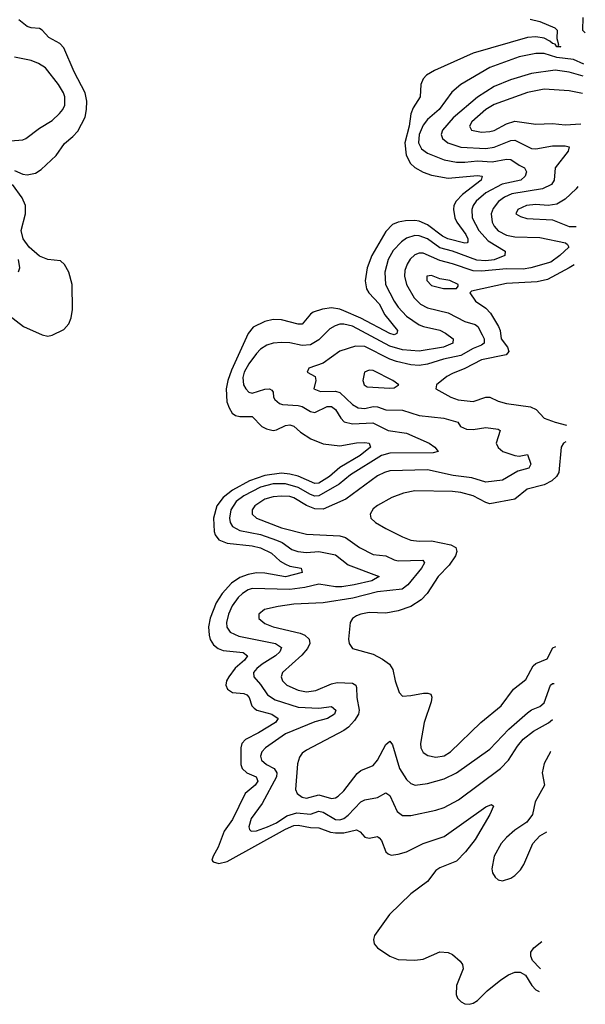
# Model space of a CAD drawing. Header units: inches. Extents: x 1694797 to 1849917, y 907313 to 1017959.
# Tile 710 of 834: x 1843235 to 1845947, y 961780 to 966500. Entities that reach past the tile are written whole.
import ezdxf

# ---------------------------------------------------------------- set-up
doc = ezdxf.new("R2010")
doc.units = ezdxf.units.IN
doc.header["$MEASUREMENT"] = 0
doc.layers.add('B8946', color=7, linetype='Continuous')

msp = doc.modelspace()

# ---------------------------------------------------------------- linework, layer by layer
at = {"layer": 'B8946', "color": 5}
for points, elevation in [([(1843210, 965777.3), (1843250, 965759.8), (1843270, 965757.1), (1843310, 965764.2), (1843337.5, 965782.5), (1843410, 965849.1), (1843450, 965906.2), (1843490, 965939.4), (1843513.6, 965966.4), (1843548, 966032), (1843555.5, 966070), (1843556.4, 966110), (1843548.9, 966150), (1843495.8, 966250), (1843445.6, 966365.6), (1843426.5, 966386.5), (1843374.2, 966414.2), (1843341.7, 966450), (1843330, 966457.7), (1843290, 966461), (1843270, 966467.4), (1843230, 966499.8)], 520), ([(1845682.4, 966502.4), (1845730, 966491.2), (1845801.8, 966461.8), (1845812, 966450), (1845810.6, 966410), (1845818.6, 966381.4), (1845814.8, 966374.8), (1845830.3, 966370), (1845810, 966369.5), (1845802, 966382), (1845790, 966385.2), (1845777.3, 966397.3), (1845750, 966410.9), (1845710, 966418), (1845670, 966415.2), (1845410, 966339.6), (1845223.5, 966256.5), (1845185.8, 966234.2), (1845170, 966217.3), (1845158.3, 966190), (1845155.8, 966130), (1845121.7, 966078.3), (1845110.8, 966049.2), (1845102.6, 965990), (1845082.4, 965910), (1845087.6, 965850), (1845109.6, 965810), (1845130, 965790.7), (1845170, 965768.9), (1845210, 965754.2), (1845290, 965739.9), (1845430, 965752.8), (1845452.3, 965750), (1845448.4, 965730), (1845358.1, 965661.9), (1845328.2, 965630), (1845316.4, 965610), (1845314.4, 965590), (1845321.6, 965550), (1845330.5, 965530), (1845374.7, 965470), (1845383.4, 965450), (1845384.2, 965435.8), (1845380.4, 965430), (1845370, 965428), (1845287.7, 965450), (1845262.5, 965462.5), (1845190, 965516.8), (1845150, 965533.8), (1845130, 965538.1), (1845084.4, 965535.6), (1845050.4, 965529.6), (1845022.1, 965517.9), (1844990, 965484.6), (1844924, 965370), (1844900.6, 965310), (1844891.7, 965248.3), (1844897.7, 965210), (1844909.6, 965190), (1844958.5, 965138.5), (1844985.7, 965085.7), (1845046.4, 965010), (1845043.9, 964996.1), (1845030.1, 964989.9), (1845010, 964996), (1844870, 965068.4), (1844790, 965104.1), (1844770, 965112.3), (1844730, 965118.4), (1844687.3, 965112.7), (1844642.6, 965097.4), (1844630, 965088.8), (1844590, 965039.8), (1844570, 965040.5), (1844490, 965061.6), (1844450, 965062.7), (1844410, 965052.7), (1844354, 965026), (1844330, 964996.2), (1844250, 964819.9), (1844232.7, 964770), (1844224.5, 964730), (1844228.4, 964668.4), (1844239, 964639), (1844254.4, 964614.4), (1844270, 964602.6), (1844290, 964598.1), (1844350, 964598), (1844395.8, 964550), (1844418.1, 964538.1), (1844450, 964531), (1844466.4, 964533.6), (1844510, 964554.2), (1844530, 964558.1), (1844550, 964550.9), (1844582, 964522), (1844630.4, 964490), (1844690, 964466.3), (1844770, 964457.5), (1844850, 964471.7), (1844890, 964473.1), (1844910.3, 964470), (1844917.6, 964450), (1844868.1, 964410), (1844770, 964353.8), (1844720.1, 964310), (1844670, 964278), (1844650, 964276.5), (1844570, 964311.1), (1844530, 964322.1), (1844490, 964326.5), (1844410, 964314.6), (1844336.6, 964290), (1844254.9, 964245.1), (1844210.9, 964210), (1844180.5, 964170), (1844163.4, 964110), (1844166.9, 964046.9), (1844171.8, 964030), (1844190, 964006.7), (1844229.8, 963989.8), (1844350, 963978.3), (1844390, 963967.9), (1844442.8, 963942.8), (1844484.4, 963904.4), (1844510, 963889.6), (1844530, 963880.8), (1844583.8, 963870), (1844588.8, 963850), (1844510, 963828.4), (1844410, 963846.4), (1844370, 963848.6), (1844330, 963840.9), (1844290, 963826.1), (1844250, 963799), (1844205.6, 963750), (1844176.1, 963703.9), (1844148.5, 963631.5), (1844140.7, 963590), (1844143, 963550), (1844148.7, 963528.7), (1844163.9, 963503.9), (1844185.9, 963485.9), (1844210, 963476.5), (1844305.6, 963465.6), (1844327.2, 963450), (1844313.5, 963430), (1844268.2, 963391.8), (1844238.1, 963350), (1844226.6, 963330), (1844223.9, 963310), (1844232, 963290), (1844254.5, 963274.5), (1844310, 963269.6), (1844323.3, 963263.3), (1844334.6, 963250), (1844347.7, 963210), (1844358.8, 963198.8), (1844372.3, 963190), (1844444.2, 963170), (1844473.8, 963150), (1844460.9, 963130), (1844379.3, 963080.7), (1844317.8, 963050), (1844299.4, 963030), (1844295.6, 963010), (1844295.8, 962930), (1844302.2, 962910), (1844323.4, 962890), (1844369.4, 962870), (1844377.2, 962850), (1844363.7, 962830), (1844315.6, 962790), (1844254.8, 962665.2), (1844215.5, 962610), (1844186.2, 962533.8), (1844162.3, 962490), (1844155.6, 962470), (1844162.1, 962462.1), (1844190, 962455.3), (1844230, 962464.2), (1844510, 962620.2), (1844550, 962636.3), (1844570, 962639.1), (1844630, 962626.7), (1844670, 962626.4), (1844725.8, 962605.8), (1844750, 962601.5), (1844790, 962602.4), (1844850, 962615.6), (1844866.9, 962606.9), (1844890, 962581.2), (1844910, 962576.8), (1844950, 962583.6), (1844958.1, 962578.1), (1844970, 962564.4), (1844990, 962510.3), (1845001.1, 962501.1), (1845015.5, 962495.5), (1845050, 962498.9), (1845090, 962510.1), (1845170, 962551.3), (1845270, 962583.5), (1845470, 962726), (1845497.4, 962737.4), (1845507.3, 962730), (1845490.2, 962690), (1845418.7, 962570), (1845372.3, 962510), (1845330, 962466.6), (1845250, 962434.3), (1845230, 962421.4), (1845190, 962368.7), (1845110, 962309.4), (1845008.3, 962210), (1844936.5, 962110), (1844931.6, 962090), (1844935.3, 962070), (1844950.4, 962050), (1845010, 962010.3), (1845050, 961994.3), (1845130, 961991.8), (1845170, 961996.5), (1845250, 962031.8), (1845288.9, 962028.9), (1845310, 962019.3), (1845346.7, 961986.7), (1845358.4, 961970), (1845361.1, 961950), (1845329.5, 961870.5), (1845327.2, 961827.2), (1845334.7, 961810), (1845352.1, 961792.1), (1845370, 961782.3), (1845390, 961779.8), (1845410, 961785.5), (1845430, 961798.1), (1845476.1, 961843.9), (1845542.1, 961897.9), (1845578.8, 961921.2), (1845610, 961933.4), (1845634.3, 961934.3), (1845659.8, 961919.8), (1845691.1, 961870), (1845710, 961848.5), (1845726.7, 961841)], 520), ([(1845935.6, 966510), (1845934.2, 966450), (1845947.4, 966437.5)], 540), ([(1843150, 965915.9), (1843250, 965923.5), (1843264.7, 965930), (1843330, 965980.7), (1843390, 966017.5), (1843425.8, 966050), (1843442.2, 966070), (1843451.3, 966090), (1843451.3, 966130), (1843445.4, 966150), (1843421.2, 966190), (1843358, 966270), (1843325.4, 966290), (1843290, 966305), (1843210, 966320.5)], 540), ([(1845940.2, 966286.9), (1845890, 966309.9), (1845810, 966318.7), (1845750, 966338.1), (1845710, 966338.8), (1845630, 966322.1), (1845490, 966271), (1845351.1, 966190), (1845307.5, 966152.5), (1845246.6, 966070), (1845190, 966021), (1845170, 965995.2), (1845150.8, 965950), (1845147.3, 965910), (1845161.5, 965881.5), (1845190, 965860.6), (1845270, 965827.5), (1845330, 965817.8), (1845370, 965816.9), (1845430, 965823.7), (1845501.2, 965818.8), (1845570, 965831.4), (1845589.6, 965829.6), (1845630, 965801.9), (1845655.8, 965790), (1845664.6, 965770), (1845659.3, 965750), (1845638.5, 965730), (1845548.8, 965711.2), (1845470.7, 965670), (1845423.8, 965630), (1845409.6, 965610), (1845402.4, 965590), (1845404.7, 965550), (1845436.9, 965490), (1845480.7, 965440.7), (1845563.7, 965390), (1845561.3, 965370), (1845510.8, 965349.2), (1845470, 965344.4), (1845426.7, 965346.7), (1845310, 965390.5), (1845250, 965406.4), (1845190, 965449.2), (1845150, 965464.3), (1845130, 965465.8), (1845090, 965453.3), (1845065.2, 965434.8), (1845026.4, 965393.6), (1845001.2, 965350), (1844986.5, 965290), (1844989.6, 965230), (1845030, 965150.2), (1845050, 965121.2), (1845090, 965079.1), (1845150, 965037.4), (1845171.3, 965028.7), (1845250, 965011), (1845277.2, 964997.2), (1845313.4, 964970), (1845312.2, 964950), (1845266.7, 964930), (1845150, 964911.3), (1845070, 964917.5), (1845010, 964935.3), (1844830, 965030.9), (1844790, 965040.5), (1844770, 965039.9), (1844746.9, 965033.1), (1844722.2, 965017.8), (1844670, 964966), (1844630, 964940.9), (1844590, 964938.1), (1844530, 964951.4), (1844490, 964953), (1844450, 964949.4), (1844420.5, 964939.5), (1844390, 964919.9), (1844370, 964899.9), (1844333, 964850), (1844311.1, 964810), (1844304.7, 964784.7), (1844307.8, 964750), (1844318.5, 964730), (1844333.9, 964713.9), (1844350, 964709.5), (1844410, 964728.6), (1844433, 964730), (1844444.6, 964724.6), (1844450, 964714.9), (1844451.6, 964690), (1844458.7, 964678.7), (1844480.1, 964660.1), (1844495.1, 964655.1), (1844570, 964650.9), (1844590, 964645.1), (1844630, 964621.3), (1844650, 964617.3), (1844710, 964645.4), (1844730, 964646.3), (1844750, 964632), (1844774.7, 964590), (1844791.6, 964571.6), (1844830, 964562.2), (1844927.8, 964567.8), (1845002, 964530), (1845090, 964518.2), (1845198.9, 964470), (1845224.9, 964450), (1845242, 964430), (1845216.9, 964423.1), (1845010, 964421.3), (1844970, 964411.2), (1844821.7, 964318.3), (1844766.7, 964273.3), (1844670, 964217.5), (1844650, 964216.5), (1844630, 964223.2), (1844570, 964257.8), (1844510, 964275.4), (1844450, 964274.2), (1844390, 964259.7), (1844310, 964218.1), (1844272.7, 964190), (1844246.8, 964150), (1844240.3, 964110), (1844243.7, 964090), (1844255.3, 964070), (1844290, 964050.5), (1844390, 964031.9), (1844465.5, 964005.5), (1844493, 963993), (1844540.1, 963960.1), (1844568.7, 963950), (1844610, 963945.8), (1844670, 963950.1), (1844750, 963934.2), (1844810, 963886.4), (1844958.4, 963830), (1844923.6, 963810), (1844839.5, 963790), (1844779.1, 963780.9), (1844750, 963780.5), (1844670, 963793.3), (1844602.4, 963777.6), (1844530, 963769), (1844350, 963772.5), (1844330, 963766.4), (1844303.5, 963750), (1844282.5, 963730), (1844254.1, 963690), (1844236.3, 963650), (1844227.2, 963610), (1844228.5, 963588.5), (1844243.9, 963563.9), (1844285.2, 963545.2), (1844461.1, 963510), (1844490.8, 963490), (1844482.3, 963470), (1844461.5, 963450), (1844397.4, 963410), (1844371.3, 963390), (1844356.1, 963370), (1844357.6, 963350), (1844390, 963312.9), (1844422.7, 963262.7), (1844459.2, 963239.2), (1844570, 963204.4), (1844670, 963199.3), (1844730, 963207.4), (1844750.1, 963190), (1844743.7, 963170), (1844711.2, 963150), (1844650, 963134), (1844510, 963076.4), (1844412.8, 963010), (1844396.3, 962990), (1844389.5, 962970), (1844394.3, 962950), (1844418.8, 962930), (1844455.4, 962910), (1844467.3, 962890), (1844466, 962870), (1844397, 962743), (1844345, 962670), (1844333.6, 962630), (1844337.2, 962617.2), (1844344.9, 962610), (1844370, 962611.8), (1844422.4, 962630), (1844466.9, 962650), (1844516.4, 962683.5), (1844563, 962697), (1844630, 962691.1), (1844670, 962705.4), (1844690, 962700.8), (1844750, 962665.3), (1844770, 962663.7), (1844790, 962670.1), (1844810, 962686.5), (1844870, 962750.1), (1844890, 962760.5), (1844950, 962771.8), (1844990, 962793.6), (1845010, 962780.3), (1845044.7, 962704.7), (1845070, 962684.5), (1845110, 962684.8), (1845230, 962710.9), (1845270, 962723.7), (1845339.4, 962760.6), (1845539.9, 962910), (1845579.6, 962950), (1845622.1, 963017.9), (1845648.9, 963051.1), (1845699.1, 963090), (1845771.2, 963128.8), (1845789.3, 963145)], 540), ([(1845937.4, 966228.7), (1845870, 966248.7), (1845802.5, 966257.5), (1845690, 966242.2), (1845588.7, 966211.2), (1845510, 966180.6), (1845430.6, 966129.4), (1845314.2, 966030), (1845263.2, 965970), (1845255.9, 965950), (1845262.5, 965930), (1845287.3, 965910), (1845350, 965888.6), (1845470, 965883.3), (1845510, 965889.3), (1845590, 965921.7), (1845610, 965922.4), (1845690, 965882), (1845710, 965880.3), (1845790, 965895), (1845850, 965895.8), (1845870.3, 965890), (1845865.2, 965870), (1845802, 965790), (1845797.2, 965730), (1845785.4, 965710), (1845742, 965690), (1845595.5, 965664.5), (1845559.5, 965650), (1845531.1, 965628.9), (1845505.1, 965594.9), (1845495.8, 965570), (1845499.9, 965530), (1845510.6, 965510), (1845530, 965488.3), (1845570, 965466.7), (1845610, 965459.2), (1845730, 965456.2), (1845852.4, 965430), (1845862.2, 965422.2), (1845867.6, 965410), (1845824.9, 965370), (1845781.6, 965338.4), (1845686.5, 965310), (1845650, 965303.9), (1845570, 965306.1), (1845450, 965295.2), (1845410, 965295.7), (1845310, 965330.2), (1845250, 965345.9), (1845170, 965381.2), (1845150, 965380.9), (1845130, 965372.7), (1845108, 965352), (1845092.6, 965327.4), (1845082.4, 965297.6), (1845079.6, 965270), (1845090.1, 965230), (1845126.3, 965166.3), (1845156.8, 965136.8), (1845190, 965118.9), (1845290, 965094.4), (1845370, 965052.6), (1845419.2, 965039.2), (1845431.8, 965030), (1845453.3, 964990), (1845462.3, 964970), (1845461.9, 964950), (1845450, 964939.6), (1845410, 964923.6), (1845350, 964890.6), (1845267.5, 964872.5), (1845190, 964848.4), (1845150, 964843), (1845110, 964846.2), (1845041.1, 964861.1), (1845010, 964872.7), (1844890, 964933.8), (1844844.7, 964935.3), (1844770, 964910.7), (1844690, 964854.1), (1844622, 964830), (1844613, 964810), (1844651.3, 964790), (1844654.5, 964770), (1844645.5, 964730), (1844677.7, 964717.7), (1844750, 964718.5), (1844770, 964713.5), (1844830, 964654.8), (1844858.6, 964638.6), (1844890, 964636), (1844930, 964645.8), (1844950, 964644.5), (1844990, 964630.5), (1845070, 964627.5), (1845150, 964603.2), (1845269.1, 964589.1), (1845335.5, 964570), (1845348.2, 964550), (1845376.9, 964536.9), (1845410, 964535.5), (1845470, 964545), (1845530, 964536.3), (1845538.6, 964530), (1845520.6, 964470), (1845529, 964449), (1845552.4, 964430), (1845610, 964410.1), (1845630, 964407.2), (1845670, 964415.8), (1845685.6, 964370), (1845676.5, 964350), (1845623.7, 964336.3), (1845550, 964293), (1845470, 964283.2), (1845403.1, 964303.1), (1845314.2, 964314.2), (1845190, 964342.4), (1845010, 964336.6), (1844983.6, 964330), (1844950, 964313), (1844798, 964202), (1844690, 964153.7), (1844650, 964154.7), (1844610, 964171.7), (1844550, 964207.9), (1844530, 964213.9), (1844490, 964215.7), (1844450, 964212.6), (1844410, 964201), (1844361.6, 964170), (1844348.8, 964150), (1844349.4, 964130), (1844370.2, 964110), (1844490, 964063.8), (1844610, 964033.5), (1844770, 964025.9), (1844797.1, 964017.1), (1844865, 963970), (1844930, 963936.9), (1844990, 963929.1), (1845030, 963910.6), (1845050, 963906.4), (1845168.4, 963908.4), (1845175.5, 963895.5), (1845161.9, 963870), (1845096, 963790), (1845069.4, 963770.6), (1844950, 963756.6), (1844832.5, 963727.5), (1844690, 963705.2), (1844550, 963697.7), (1844473.6, 963686.4), (1844408.2, 963671.8), (1844382.3, 963650), (1844381.5, 963630), (1844410, 963605), (1844450, 963588.7), (1844579.6, 963559.6), (1844601.5, 963550), (1844623, 963530), (1844626, 963510), (1844614.8, 963485.2), (1844587, 963453), (1844495.2, 963370), (1844488.7, 963350), (1844495.2, 963330), (1844515.5, 963310), (1844570, 963285.3), (1844610, 963277.9), (1844655.5, 963284.5), (1844730, 963316.6), (1844757.3, 963322.7), (1844830, 963319), (1844846.3, 963310), (1844850, 963298.8), (1844851.6, 963250), (1844863.2, 963190), (1844858.8, 963170), (1844840.4, 963139.6), (1844811.4, 963108.6), (1844790, 963092.8), (1844610, 962998.4), (1844590, 962983.1), (1844576, 962964), (1844567.1, 962932.9), (1844556.8, 962810), (1844565, 962790), (1844590, 962773.4), (1844610, 962768), (1844670, 962784.7), (1844730, 962766.4), (1844750, 962770.2), (1844762.2, 962777.8), (1844790, 962803.2), (1844853.2, 962886.8), (1844870, 962900.7), (1844930, 962924.2), (1844950, 962950.2), (1844990, 963025.8), (1845010, 963041.5), (1845023.4, 963023.4), (1845055.9, 962910), (1845090, 962857.5), (1845110, 962838.4), (1845130.9, 962830.9), (1845190, 962837.9), (1845270, 962860.7), (1845330, 962889.5), (1845490, 963003.5), (1845581.1, 963098.9), (1845670, 963177.5), (1845690, 963191.3), (1845730, 963207), (1845750, 963225.4), (1845780.7, 963310), (1845790, 963317.2), (1845797.6, 963318.5)], 560), ([(1845933.4, 966145.9), (1845870, 966158.9), (1845750, 966166.7), (1845670, 966151.6), (1845510, 966093), (1845470, 966069.4), (1845403.9, 966010), (1845392.7, 965990), (1845401.1, 965970), (1845450, 965961.6), (1845490, 965963.3), (1845510, 965968.8), (1845570, 966001.5), (1845610, 966014), (1845710, 965999.8), (1845790, 966002.7), (1845850, 965996.6), (1845926.5, 966001.5)], 580), ([(1843182.9, 965082.8), (1843252.7, 965030), (1843341.6, 964990), (1843370, 964982.7), (1843390, 964987.3), (1843445.8, 965014.2), (1843470, 965042.6), (1843481.2, 965070), (1843487.5, 965110), (1843486.1, 965230), (1843470.5, 965290), (1843450, 965326.8), (1843430, 965343.9), (1843370, 965349.9), (1843330, 965367), (1843280.8, 965410), (1843250.9, 965450), (1843241.9, 965490), (1843261.9, 965570), (1843262.7, 965610), (1843245.8, 965645.8), (1843199.4, 965710)], 520), ([(1845912, 965701), (1845904.3, 965690), (1845850, 965639.1), (1845810, 965616.3), (1845770, 965609.8), (1845710, 965613.5), (1845664.9, 965610), (1845623.1, 965590), (1845614.4, 965570), (1845636, 965556), (1845667.5, 965547.5), (1845790, 965540.5), (1845870, 965508.2), (1845902.8, 965509.3)], 580), ([(1843228.1, 965291.9), (1843234.8, 965310), (1843228.1, 965350)], 540), ([(1845894, 965325.1), (1845870.2, 965310), (1845765.4, 965254.6), (1845716.7, 965243.3), (1845570, 965235.8), (1845401.1, 965198.9), (1845393.4, 965190), (1845420.8, 965150), (1845470, 965117), (1845493.4, 965093.4), (1845531.5, 965030), (1845539.2, 965010), (1845544, 964970), (1845573.7, 964930), (1845580.4, 964910), (1845567.4, 964892.6), (1845450, 964869.9), (1845370, 964828.2), (1845310, 964804.5), (1845283.6, 964790), (1845233, 964750), (1845230.7, 964730), (1845302, 964690), (1845338.2, 964678.2), (1845410, 964670.1), (1845470, 964691), (1845490, 964690.2), (1845530, 964671), (1845570, 964660.8), (1845684.7, 964644.7), (1845711.1, 964631.1), (1845750.5, 964590), (1845802, 964570), (1845857.1, 964556.7)], 580), ([(1845853.3, 964477.1), (1845842.8, 964470), (1845831.7, 964450), (1845820.4, 964330), (1845808.8, 964310), (1845786.3, 964290), (1845750, 964269.9), (1845669.2, 964250), (1845610, 964200.7), (1845490, 964179.6), (1845470, 964185), (1845410, 964217.4), (1845350, 964233.8), (1845310, 964238.4), (1845130, 964240.9), (1845074.9, 964230), (1845019.5, 964210), (1844950, 964171.7), (1844930, 964154.5), (1844915.6, 964130), (1844919.5, 964110), (1844941.3, 964090), (1844990, 964060.7), (1845070, 964020.2), (1845110, 964005), (1845150, 964000.1), (1845210, 964001.5), (1845302.8, 963982.8), (1845326.4, 963970), (1845331.4, 963950), (1845324.2, 963930), (1845294.6, 963885.4), (1845241, 963830), (1845189.5, 963750), (1845160.4, 963719.6), (1845110, 963687.1), (1845050, 963665.5), (1844990, 963654.8), (1844910, 963657.8), (1844870, 963650.5), (1844850, 963642.2), (1844830.3, 963630), (1844819.6, 963610), (1844811.8, 963530), (1844814, 963510), (1844830, 963484.9), (1844930, 963458), (1844975.1, 963435.1), (1845008.8, 963410), (1845024.5, 963384.5), (1845036, 963330), (1845054.1, 963274.1), (1845070, 963257.6), (1845110, 963259.8), (1845171.1, 963271.1), (1845192, 963272), (1845206, 963266), (1845211.8, 963251.8), (1845208.2, 963230), (1845174.2, 963130), (1845156.5, 963030), (1845158.5, 963010), (1845170, 962987.4), (1845192.6, 962972.6), (1845230, 962964.4), (1845270, 962970.9), (1845300.8, 962990), (1845446.6, 963130), (1845543.8, 963210), (1845603.1, 963290), (1845662.8, 963337.2), (1845697.3, 963402.7), (1845710, 963413.1), (1845764.7, 963435.3), (1845791.2, 963488.8), (1845806.1, 963494.7)], 580), ([(1845781.9, 962991.5), (1845780.7, 962990), (1845750, 962933.7), (1845740.6, 962890), (1845752.2, 962830), (1845707.2, 962750), (1845694.4, 962690), (1845666.5, 962653.5), (1845610, 962615.4), (1845570, 962579.1), (1845544.5, 962550), (1845510.2, 962490), (1845498.9, 962430), (1845502.6, 962410), (1845514.9, 962390), (1845530, 962376.4), (1845550, 962372), (1845590, 962384), (1845610, 962397.3), (1845635.8, 962424.2), (1845651.9, 962450), (1845696.2, 962550), (1845730, 962588), (1845763.4, 962606.9)], 540), ([(1845731.9, 961950.4), (1845730, 961953.6), (1845694.5, 961990), (1845686, 962010), (1845686.6, 962030), (1845701.2, 962050), (1845738.2, 962080.7)], 520)]:
    msp.add_lwpolyline(points, dxfattribs=dict(at, elevation=elevation))
at = {"layer": 'B8946', "color": 5, "elevation": 580}
for points in [[(1845210, 965273), (1845187.6, 965270), (1845187.1, 965250), (1845210, 965226.2), (1845267.8, 965212.2), (1845330, 965211.3), (1845338, 965222), (1845338, 965230), (1845297.2, 965250), (1845250, 965258.2)], [(1844910, 964820.2), (1844888.2, 964810), (1844880.2, 964770), (1844886.7, 964750), (1844900.7, 964740.7), (1845010, 964733.7), (1845030, 964735.5), (1845050, 964747.3), (1845052.7, 964750), (1845024.5, 964770), (1844930, 964818.3)]]:
    msp.add_lwpolyline(points, close=True, dxfattribs=at)

doc.saveas('drawing.dxf')
